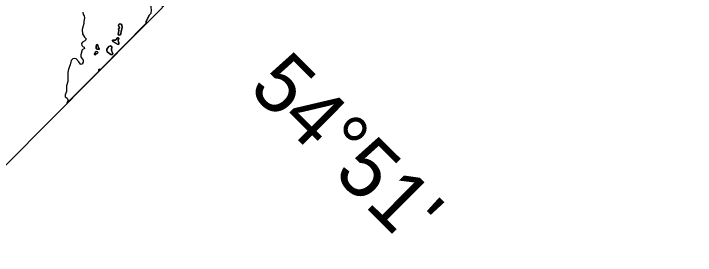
# Model space of a CAD drawing. Extents: x 642515 to 647219, y 6080136 to 6084356.
# Drawn here: x 645168.6 to 645233.8, y 6080858.7 to 6080881.8 of the extents above; entities that cross this region are included whole.
import ezdxf

# ---------------------------------------------------------------- set-up
doc = ezdxf.new("R2010")
doc.units = 0
doc.layers.add('Level 63', color=7, linetype='Continuous')

msp = doc.modelspace()

# ---------------------------------------------------------------- linework, layer by layer
at = {"layer": 'Level 63'}
msp.add_lwpolyline([(644998.478, 6081018.512), (645159.243, 6080858.717), (645279.09, 6080979.291), (645118.324, 6081139.086)], close=True, dxfattribs=at)
for points in [[(645182.907, 6080882.525), (645182.873, 6080882.513), (645182.772, 6080882.546), (645182.632, 6080882.713), (645182.458, 6080882.792), (645182.291, 6080882.785), (645182.17, 6080882.905), (645181.936, 6080882.911), (645181.822, 6080883.144), (645181.735, 6080883.231), (645181.662, 6080883.171), (645181.698, 6080882.363), (645181.732, 6080882.169), (645181.699, 6080881.828), (645181.58, 6080881.694), (645181.314, 6080881.199), (645181.268, 6080881.046), (645181.271, 6080880.879)], [(645175.201, 6080881.935), (645175.235, 6080881.715), (645175.329, 6080881.582), (645175.383, 6080881.395), (645175.297, 6080881.068), (645175.304, 6080880.861), (645175.139, 6080880.279), (645175.174, 6080879.872), (645175.368, 6080879.558), (645175.516, 6080879.412), (645175.509, 6080879.298), (645175.39, 6080879.191), (645175.176, 6080879.084), (645175.083, 6080878.95), (645175.104, 6080878.77), (645175.251, 6080878.636), (645175.345, 6080878.597), (645175.365, 6080878.483), (645175.152, 6080878.349), (645175.026, 6080877.861), (645175.02, 6080877.667), (645175.134, 6080877.474), (645175.255, 6080877.354), (645175.249, 6080877.174), (645175.176, 6080877.074), (645175.169, 6080877), (645175.062, 6080876.96), (645174.989, 6080876.966), (645174.828, 6080877.193), (645174.56, 6080877.472), (645174.446, 6080877.532), (645174.266, 6080877.471), (645174.1, 6080877.331), (645173.987, 6080876.91), (645173.822, 6080876.488), (645173.769, 6080876.168), (645173.778, 6080875.306), (645173.659, 6080874.918), (645173.648, 6080874.371), (645173.528, 6080874.063), (645173.522, 6080873.87), (645173.716, 6080873.717), (645173.797, 6080873.503), (645173.684, 6080873.269), (645173.677, 6080873.239)], [(645175.201, 6080881.935), (645175.235, 6080881.715), (645175.329, 6080881.582), (645175.383, 6080881.395), (645175.297, 6080881.068), (645175.304, 6080880.861), (645175.139, 6080880.279), (645175.174, 6080879.872), (645175.368, 6080879.558), (645175.516, 6080879.412), (645175.509, 6080879.298), (645175.39, 6080879.191), (645175.176, 6080879.084), (645175.083, 6080878.95), (645175.104, 6080878.77), (645175.251, 6080878.636), (645175.345, 6080878.597), (645175.365, 6080878.483), (645175.152, 6080878.349), (645175.026, 6080877.861), (645175.02, 6080877.667), (645175.134, 6080877.474), (645175.255, 6080877.354), (645175.249, 6080877.174), (645175.176, 6080877.074), (645175.169, 6080877), (645175.062, 6080876.96), (645174.989, 6080876.966), (645174.828, 6080877.193), (645174.56, 6080877.472), (645174.446, 6080877.532), (645174.266, 6080877.471), (645174.1, 6080877.331), (645173.987, 6080876.91), (645173.822, 6080876.488), (645173.769, 6080876.168), (645173.778, 6080875.306), (645173.659, 6080874.918), (645173.648, 6080874.371), (645173.528, 6080874.063), (645173.522, 6080873.87), (645173.716, 6080873.717), (645173.797, 6080873.503), (645173.684, 6080873.269), (645173.677, 6080873.239), (645176.732, 6080876.312), (645176.727, 6080876.464), (645176.8, 6080876.511), (645176.885, 6080876.466), (645181.271, 6080880.879), (645181.268, 6080881.046), (645181.314, 6080881.199), (645181.58, 6080881.694), (645181.699, 6080881.828)], [(645178.87, 6080880.79), (645178.71, 6080880.84), (645178.64, 6080880.77), (645178.62, 6080880.66), (645178.72, 6080880.45), (645178.62, 6080880.33), (645178.65, 6080880.19), (645178.6, 6080879.82), (645178.68, 6080879.74), (645178.79, 6080879.78), (645178.85, 6080879.88), (645178.88, 6080880.13), (645178.95, 6080880.31), (645178.96, 6080880.5), (645178.93, 6080880.7), (645178.87, 6080880.79)], [(645178.87, 6080880.79), (645178.93, 6080880.7), (645178.96, 6080880.5), (645178.95, 6080880.31), (645178.88, 6080880.13), (645178.85, 6080879.88), (645178.79, 6080879.78), (645178.68, 6080879.74), (645178.6, 6080879.82), (645178.65, 6080880.19), (645178.62, 6080880.33), (645178.72, 6080880.45), (645178.62, 6080880.66), (645178.64, 6080880.77), (645178.71, 6080880.84), (645178.87, 6080880.79)], [(645178.61, 6080879.49), (645178.53, 6080879.49), (645178.39, 6080879.32), (645178.29, 6080879.26), (645178.06, 6080879.28), (645178.05, 6080879.24), (645178.09, 6080879.14), (645178.59, 6080878.86), (645178.64, 6080878.9), (645178.65, 6080879.01), (645178.6, 6080879.22), (645178.65, 6080879.45), (645178.61, 6080879.49)], [(645178.61, 6080879.49), (645178.65, 6080879.45), (645178.6, 6080879.22), (645178.65, 6080879.01), (645178.64, 6080878.9), (645178.59, 6080878.86), (645178.09, 6080879.14), (645178.05, 6080879.24), (645178.06, 6080879.28), (645178.29, 6080879.26), (645178.39, 6080879.32), (645178.53, 6080879.49), (645178.61, 6080879.49)], [(645176.62, 6080878.87), (645176.52, 6080878.81), (645176.48, 6080878.68), (645176.48, 6080878.48), (645176.57, 6080878.42), (645176.77, 6080878.38), (645176.77, 6080878.45), (645176.71, 6080878.55), (645176.62, 6080878.87)], [(645176.62, 6080878.87), (645176.71, 6080878.55), (645176.77, 6080878.45), (645176.77, 6080878.38), (645176.57, 6080878.42), (645176.48, 6080878.48), (645176.48, 6080878.68), (645176.52, 6080878.81), (645176.62, 6080878.87)], [(645176.62, 6080878.15), (645176.53, 6080878.19), (645176.42, 6080878.16), (645176.32, 6080877.97), (645176.33, 6080877.89), (645176.39, 6080877.87), (645176.46, 6080877.96), (645176.59, 6080878.01), (645176.67, 6080878.09), (645176.62, 6080878.15)], [(645176.62, 6080878.15), (645176.67, 6080878.09), (645176.59, 6080878.01), (645176.46, 6080877.96), (645176.39, 6080877.87), (645176.33, 6080877.89), (645176.32, 6080877.97), (645176.42, 6080878.16), (645176.53, 6080878.19), (645176.62, 6080878.15)], [(645177.87, 6080878.72), (645177.71, 6080878.68), (645177.5, 6080878.41), (645177.5, 6080878.28), (645177.53, 6080878.17), (645177.88, 6080877.89), (645178.04, 6080877.89), (645178.07, 6080877.99), (645177.98, 6080878.18), (645177.96, 6080878.34), (645177.98, 6080878.62), (645177.87, 6080878.72)], [(645177.87, 6080878.72), (645177.98, 6080878.62), (645177.96, 6080878.34), (645177.98, 6080878.18), (645178.07, 6080877.99), (645178.04, 6080877.89), (645177.88, 6080877.89), (645177.53, 6080878.17), (645177.5, 6080878.28), (645177.5, 6080878.41), (645177.71, 6080878.68), (645177.87, 6080878.72)], [(645176.885, 6080876.466), (645176.8, 6080876.511), (645176.727, 6080876.464), (645176.732, 6080876.312)]]:
    msp.add_lwpolyline(points, dxfattribs=at)

# ---------------------------------------------------------------- texts
msp.add_text("54°51'", height=5.6668, rotation=315.17354, dxfattribs=at).set_placement((645190.94, 6080874.54))

doc.saveas('drawing.dxf')
